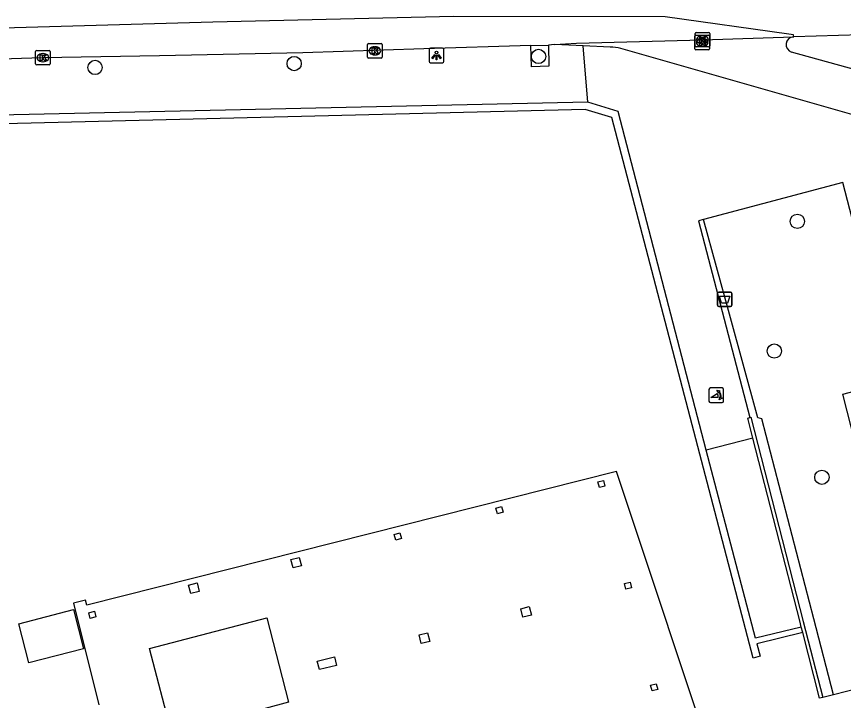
# Model space of a CAD drawing. Extents: x 160806 to 161707, y 383697 to 384148.
# Drawn here: x 161392.9 to 161449.6, y 384070.3 to 384117.2 of the extents above; entities that cross this region are included whole.
import ezdxf

# ---------------------------------------------------------------- set-up
doc = ezdxf.new("R2010")
doc.units = 0
for name, color, linetype in [('IMGEO_Afvalbak', 7, 'Continuous'), ('IMGEO_Boom', 7, 'Continuous'), ('IMGEO_Fietspad_gesloten', 7, 'Continuous'), ('IMGEO_Groenvoorziening', 7, 'Continuous'), ('IMGEO_Haag', 7, 'Continuous'), ('IMGEO_Kolk', 7, 'Continuous'), ('IMGEO_Lichtpunt', 7, 'Continuous'), ('IMGEO_Muur', 7, 'Continuous'), ('IMGEO_Pand', 7, 'Continuous'), ('IMGEO_Pand_overbouw', 7, 'Continuous'), ('IMGEO_Poller', 7, 'Continuous'), ('IMGEO_Rijbaan_lokaal_gesloten', 7, 'Continuous'), ('IMGEO_Voetpad_gesloten', 7, 'Continuous'), ('IMGEO_Voetpad_op_trap', 7, 'Continuous'), ('IMGEO_Voetpad_open', 7, 'Continuous')]:
    doc.layers.add(name, color=color, linetype=linetype)

msp = doc.modelspace()

# ---------------------------------------------------------------- linework, layer by layer
at = {"layer": 'IMGEO_Afvalbak'}
for p, q in [((161440.938, 384097.394), (161440.938, 384098.194)), ((161440.938, 384098.194), (161440.938, 384097.394)), ((161441.038, 384098.294), (161441.828, 384098.294)), ((161441.828, 384098.294), (161441.038, 384098.294)), ((161441.928, 384098.194), (161441.928, 384097.394)), ((161441.928, 384097.394), (161441.928, 384098.194)), ((161441.828, 384097.294), (161441.038, 384097.294)), ((161441.038, 384097.294), (161441.828, 384097.294))]:
    msp.add_line(p, q, dxfattribs=at)
msp.add_lwpolyline([(161441.081, 384098.008), (161441.785, 384098.008), (161441.636, 384097.538), (161441.23, 384097.538), (161441.081, 384098.008)], dxfattribs=at)
for centre, start, end in [((161441.038, 384098.194), 90, 180), ((161441.038, 384098.194), 90, 180), ((161441.828, 384098.194), 0, 90), ((161441.828, 384098.194), 360, 90), ((161441.038, 384097.394), 180, 270), ((161441.038, 384097.394), 180, 270), ((161441.828, 384097.394), 270, 0), ((161441.828, 384097.394), 270, 0)]:
    msp.add_arc(centre, 0.1, start, end, dxfattribs=at)
at = {"layer": 'IMGEO_Boom'}
for centre in [(161428.694, 384114.424), (161398.324, 384113.67), (161411.96, 384113.938), (161446.418, 384103.131), (161444.84, 384094.249), (161448.098, 384085.607)]:
    msp.add_circle(centre, 0.489, dxfattribs=at)
at = {"layer": 'IMGEO_Fietspad_gesloten'}
for points in [[(161431.756, 384115.148), (161429.79, 384115.242)], [(161433.6, 384115.06), (161431.756, 384115.148)], [(161454.618, 384109.171), (161434.322, 384114.962)], [(161453.7, 384112.604), (161446.026, 384114.727)]]:
    msp.add_lwpolyline(points, dxfattribs=at)
for centre, radius, start, end in [((161446.181, 384115.239), 0.536, 93.4684, 253.131), ((161433.595, 384112.315), 2.745, 74.6432, 89.8973)]:
    msp.add_arc(centre, radius, start, end, dxfattribs=at)
at = {"layer": 'IMGEO_Groenvoorziening'}
msp.add_lwpolyline([(161451.589, 384071.326), (161451.571, 384071.399), (161448.884, 384070.717)], dxfattribs=at)
at = {"layer": 'IMGEO_Haag'}
for points in [[(161448.884, 384070.717), (161447.534, 384075.923), (161443.983, 384089.618), (161443.705, 384089.675), (161441.759, 384096.775), (161439.979, 384103.263)], [(161448.884, 384070.717), (161448.158, 384070.533)]]:
    msp.add_lwpolyline(points, dxfattribs=at)
at = {"layer": 'IMGEO_Kolk'}
for p, q in [((161439.416, 384115.148), (161439.416, 384116)), ((161439.475, 384115.883), (161440.327, 384115.883)), ((161439.491, 384116.074), (161440.343, 384116.074)), ((161439.904, 384115.854), (161439.929, 384115.854)), ((161440.417, 384116), (161440.417, 384115.148)), ((161417.057, 384115.312), (161417.909, 384115.312)), ((161439.4, 384114.957), (161439.4, 384115.809)), ((161439.888, 384115.663), (161439.913, 384115.663)), ((161439.927, 384115.294), (161439.902, 384115.294)), ((161440.401, 384115.809), (161440.401, 384114.957)), ((161394.254, 384113.915), (161394.254, 384114.767)), ((161394.329, 384114.841), (161395.181, 384114.841)), ((161395.255, 384114.767), (161395.255, 384113.915)), ((161416.982, 384114.386), (161416.982, 384115.238)), ((161417.47, 384115.092), (161417.495, 384115.092)), ((161417.983, 384115.238), (161417.983, 384114.386)), ((161440.327, 384114.883), (161439.475, 384114.883)), ((161440.343, 384115.074), (161439.491, 384115.074)), ((161439.911, 384115.103), (161439.886, 384115.103)), ((161394.742, 384114.621), (161394.767, 384114.621)), ((161417.909, 384114.312), (161417.057, 384114.312)), ((161417.493, 384114.532), (161417.468, 384114.532)), ((161395.181, 384113.841), (161394.329, 384113.841)), ((161394.765, 384114.061), (161394.74, 384114.061))]:
    msp.add_line(p, q, dxfattribs=at)
for points in [[(161439.416, 384115.148), (161439.416, 384116)], [(161439.475, 384115.883), (161440.327, 384115.883)], [(161439.491, 384116.074), (161440.343, 384116.074)], [(161440.417, 384116), (161440.417, 384115.148)], [(161417.057, 384115.312), (161417.909, 384115.312)], [(161439.4, 384114.957), (161439.4, 384115.809)], [(161439.721, 384115.583), (161439.844, 384115.583), (161439.844, 384115.432), (161439.974, 384115.583), (161440.138, 384115.583), (161439.992, 384115.432), (161440.145, 384115.183), (161439.993, 384115.183), (161439.908, 384115.347), (161439.844, 384115.28), (161439.844, 384115.183), (161439.721, 384115.183), (161439.721, 384115.583)], [(161439.737, 384115.774), (161439.86, 384115.774), (161439.86, 384115.623), (161439.99, 384115.774), (161440.154, 384115.774), (161440.008, 384115.623), (161440.161, 384115.374), (161440.009, 384115.374), (161439.924, 384115.538), (161439.86, 384115.471), (161439.86, 384115.374), (161439.737, 384115.374), (161439.737, 384115.774)], [(161440.401, 384115.809), (161440.401, 384114.957)], [(161394.254, 384113.915), (161394.254, 384114.767)], [(161394.329, 384114.841), (161395.181, 384114.841)], [(161395.255, 384114.767), (161395.255, 384113.915)], [(161416.982, 384114.386), (161416.982, 384115.238)], [(161417.303, 384115.012), (161417.426, 384115.012), (161417.426, 384114.861), (161417.556, 384115.012), (161417.72, 384115.012), (161417.574, 384114.861), (161417.727, 384114.612), (161417.575, 384114.612), (161417.49, 384114.776), (161417.426, 384114.709), (161417.426, 384114.612), (161417.303, 384114.612), (161417.303, 384115.012)], [(161417.983, 384115.238), (161417.983, 384114.386)], [(161440.327, 384114.883), (161439.475, 384114.883)], [(161440.343, 384115.074), (161439.491, 384115.074)], [(161394.575, 384114.541), (161394.698, 384114.541), (161394.698, 384114.39), (161394.828, 384114.541), (161394.992, 384114.541), (161394.846, 384114.39), (161394.999, 384114.141), (161394.847, 384114.141), (161394.762, 384114.305), (161394.698, 384114.238), (161394.698, 384114.141), (161394.575, 384114.141), (161394.575, 384114.541)], [(161417.909, 384114.312), (161417.057, 384114.312)], [(161395.181, 384113.841), (161394.329, 384113.841)]]:
    msp.add_lwpolyline(points, dxfattribs=at)
for centre, start, end in [((161439.477, 384115.807), 91.552, 178.448), ((161439.477, 384115.807), 91.552, 178.448), ((161439.493, 384115.998), 91.552, 178.448), ((161439.493, 384115.998), 91.552, 178.448), ((161440.325, 384115.807), 1.552, 88.448), ((161440.325, 384115.807), 1.552, 88.448), ((161440.341, 384115.998), 1.552, 88.448), ((161440.341, 384115.998), 1.552, 88.448), ((161417.059, 384115.236), 91.552, 178.448), ((161417.059, 384115.236), 91.552, 178.448), ((161417.907, 384115.236), 1.552, 88.448), ((161417.907, 384115.236), 1.552, 88.448), ((161394.331, 384114.765), 91.552, 178.448), ((161394.331, 384114.765), 91.552, 178.448), ((161395.179, 384114.765), 1.552, 88.448), ((161395.179, 384114.765), 1.552, 88.448), ((161439.477, 384114.959), 181.552, 268.448), ((161439.477, 384114.959), 181.552, 268.448), ((161439.493, 384115.15), 181.552, 268.448), ((161439.493, 384115.15), 181.552, 268.448), ((161440.325, 384114.959), 271.552, 358.448), ((161440.325, 384114.959), 271.552, 358.448), ((161440.341, 384115.15), 271.552, 358.448), ((161440.341, 384115.15), 271.552, 358.448), ((161417.059, 384114.388), 181.552, 268.448), ((161417.059, 384114.388), 181.552, 268.448), ((161417.907, 384114.388), 271.552, 358.448), ((161417.907, 384114.388), 271.552, 358.448), ((161394.331, 384113.917), 181.552, 268.448), ((161394.331, 384113.917), 181.552, 268.448), ((161395.179, 384113.917), 271.552, 358.448), ((161395.179, 384113.917), 271.552, 358.448)]:
    msp.add_arc(centre, 0.0765, start, end, dxfattribs=at)
for centre, major_axis, ratio, start_param, end_param in [((161439.903, 384115.574), (-0.387, 0.002), 0.722429, 4.712389, 7.853982), ((161439.928, 384115.574), (-0.39, 0.002), 0.717154, 1.570796, 4.712389), ((161439.887, 384115.383), (-0.387, 0.002), 0.722429, 4.712389, 7.853982), ((161439.912, 384115.383), (-0.39, 0.002), 0.717154, 1.570796, 4.712389), ((161417.469, 384114.812), (-0.387, 0.002), 0.722429, 4.712389, 7.853982), ((161417.494, 384114.812), (-0.39, 0.002), 0.717154, 1.570796, 4.712389), ((161394.741, 384114.341), (-0.387, 0.002), 0.722429, 4.712389, 7.853982), ((161394.766, 384114.341), (-0.39, 0.002), 0.717154, 1.570796, 4.712389)]:
    msp.add_ellipse(centre, major_axis=major_axis, ratio=ratio, start_param=start_param, end_param=end_param, dxfattribs=at)
at = {"layer": 'IMGEO_Lichtpunt'}
for p, q in [((161421.209, 384114.896), (161421.209, 384114.089)), ((161421.209, 384114.896), (161421.209, 384114.089)), ((161422.111, 384114.991), (161421.303, 384114.991)), ((161422.111, 384114.991), (161421.303, 384114.991)), ((161422.205, 384114.089), (161422.205, 384114.896)), ((161422.205, 384114.089), (161422.205, 384114.896)), ((161421.303, 384113.995), (161422.111, 384113.995)), ((161421.303, 384113.995), (161422.111, 384113.995))]:
    msp.add_line(p, q, dxfattribs=at)
for points in [[(161421.583, 384114.56), (161421.622, 384114.532), (161421.434, 384114.27), (161421.396, 384114.297), (161421.583, 384114.56)], [(161421.685, 384114.512), (161421.732, 384114.512), (161421.732, 384114.19), (161421.685, 384114.19), (161421.685, 384114.512)], [(161421.795, 384114.532), (161421.833, 384114.559), (161422.02, 384114.297), (161421.981, 384114.269), (161421.795, 384114.532)]]:
    msp.add_lwpolyline(points, dxfattribs=at)
msp.add_circle((161421.708, 384114.694), 0.0994, dxfattribs=at)
for centre, start, end in [((161421.303, 384114.896), 90, 180), ((161421.303, 384114.896), 90, 180), ((161422.111, 384114.896), 0, 90), ((161422.111, 384114.896), 0, 90), ((161421.303, 384114.089), 180, 270), ((161421.303, 384114.089), 180, 270), ((161422.111, 384114.089), 270, 0), ((161422.111, 384114.089), 270, 360)]:
    msp.add_arc(centre, 0.0946, start, end, dxfattribs=at)
at = {"layer": 'IMGEO_Muur'}
for points in [[(161432.066, 384111.288), (161378.269, 384110.102), (161353.71, 384109.286), (161339.937, 384108.977)], [(161446.782, 384074.966), (161443.637, 384074.211), (161443.872, 384073.346), (161443.387, 384073.222), (161433.705, 384110.238), (161431.88, 384110.786), (161340.245, 384108.543)], [(161440.182, 384087.457), (161434.136, 384110.646), (161432.066, 384111.288)], [(161443.376, 384088.28), (161443.023, 384089.661), (161443.155, 384089.695)], [(161443.155, 384089.695), (161443.236, 384089.716), (161446.812, 384075.736), (161448.158, 384070.533)], [(161446.685, 384075.344), (161446.598, 384075.68), (161443.376, 384088.28)], [(161446.685, 384075.344), (161443.54, 384074.579), (161440.182, 384087.457)], [(161446.782, 384074.966), (161446.685, 384075.344)], [(161448.158, 384070.533), (161447.94, 384070.478), (161446.782, 384074.966)]]:
    msp.add_lwpolyline(points, dxfattribs=at)
at = {"layer": 'IMGEO_Pand'}
for points in [[(161432.754, 384085.284), (161433.14, 384085.392), (161433.244, 384085.001), (161432.857, 384084.898), (161432.754, 384085.284)], [(161425.779, 384083.497), (161426.166, 384083.597), (161426.266, 384083.21), (161425.879, 384083.11), (161425.779, 384083.497)], [(161418.812, 384081.693), (161419.196, 384081.798), (161419.302, 384081.411), (161418.915, 384081.307), (161418.812, 384081.693)], [(161411.73, 384079.975), (161412.311, 384080.124), (161412.46, 384079.543), (161411.879, 384079.394), (161411.73, 384079.975)], [(161404.732, 384078.221), (161405.313, 384078.371), (161405.463, 384077.79), (161404.882, 384077.64), (161404.732, 384078.221)], [(161434.57, 384078.334), (161434.957, 384078.435), (161435.058, 384078.047), (161434.671, 384077.947), (161434.57, 384078.334)], [(161397.896, 384076.332), (161398.284, 384076.432), (161398.383, 384076.045), (161397.996, 384075.945), (161397.896, 384076.332)], [(161427.473, 384076.607), (161428.054, 384076.756), (161428.204, 384076.174), (161427.622, 384076.025), (161427.473, 384076.607)], [(161402.061, 384073.889), (161410.078, 384075.985), (161411.569, 384070.2), (161403.576, 384068.034), (161402.061, 384073.889)], [(161420.518, 384074.807), (161421.1, 384074.952), (161421.245, 384074.37), (161420.662, 384074.225), (161420.518, 384074.807)], [(161413.543, 384073.017), (161414.712, 384073.308), (161414.857, 384072.725), (161413.692, 384072.436), (161413.543, 384073.017)], [(161436.371, 384071.367), (161436.758, 384071.467), (161436.859, 384071.08), (161436.472, 384070.979), (161436.371, 384071.367)]]:
    msp.add_lwpolyline(points, dxfattribs=at)
at = {"layer": 'IMGEO_Pand_overbouw'}
msp.add_lwpolyline([(161441.106, 384064.745), (161434.03, 384086.006), (161397.766, 384076.843), (161397.68, 384077.196), (161396.846, 384076.978), (161398.578, 384070.017)], dxfattribs=at)
at = {"layer": 'IMGEO_Poller'}
for p, q in [((161440.364, 384091.626), (161440.364, 384090.819)), ((161440.364, 384091.626), (161440.364, 384090.819)), ((161441.266, 384091.721), (161440.458, 384091.721)), ((161441.266, 384091.721), (161440.458, 384091.721)), ((161441.36, 384090.819), (161441.36, 384091.626)), ((161441.36, 384090.819), (161441.36, 384091.626)), ((161440.458, 384090.724), (161441.266, 384090.724)), ((161440.458, 384090.724), (161441.266, 384090.724))]:
    msp.add_line(p, q, dxfattribs=at)
for points in [[(161441.043, 384091.45), (161441.031, 384091.377), (161440.906, 384091.582)], [(161440.906, 384091.582), (161441.137, 384091.516), (161441.066, 384091.484)], [(161440.999, 384091.077), (161440.486, 384091.077), (161440.916, 384091.352)], [(161441.059, 384090.905), (161441.125, 384091.136), (161441.155, 384091.068)], [(161441.191, 384091.041), (161441.263, 384091.03), (161441.059, 384090.905)]]:
    msp.add_lwpolyline(points, dxfattribs=at)
for centre, radius, start, end in [((161440.458, 384091.626), 0.0946, 90, 180), ((161440.458, 384091.626), 0.0946, 90, 180), ((161441.266, 384091.626), 0.0946, 0, 90), ((161441.266, 384091.626), 0.0946, 0, 90), ((161440.671, 384091.127), 0.332, 351.3247, 42.4854), ((161440.685, 384091.137), 0.476, 351.7527, 41.1691), ((161440.685, 384091.137), 0.516, 349.3569, 42.2912), ((161440.458, 384090.819), 0.0946, 180, 270), ((161440.458, 384090.819), 0.0946, 180, 270), ((161441.266, 384090.819), 0.0946, 270, 0), ((161441.266, 384090.819), 0.0946, 270, 0)]:
    msp.add_arc(centre, radius, start, end, dxfattribs=at)
at = {"layer": 'IMGEO_Rijbaan_lokaal_gesloten'}
for points in [[(161446.173, 384115.775), (161446.154, 384115.908), (161445.833, 384115.947), (161437.367, 384117.127), (161422.889, 384117.158), (161406.393, 384116.776), (161391.177, 384116.341), (161379.764, 384116.123), (161372.727, 384115.933)], [(161454.015, 384115.968), (161450.765, 384115.909), (161446.173, 384115.775)], [(161429.79, 384115.242), (161431.294, 384115.336), (161439.917, 384115.574), (161446.149, 384115.774)], [(161446.149, 384115.774), (161446.173, 384115.775)], [(161428.175, 384115.173), (161420.828, 384114.943), (161412.541, 384114.668), (161402.739, 384114.468), (161394.707, 384114.341), (161383.418, 384113.963), (161372.09, 384113.647), (161360.425, 384113.454), (161349.937, 384113.134), (161339.944, 384112.961)], [(161428.175, 384115.173), (161429.374, 384115.2)], [(161429.79, 384115.242), (161429.374, 384115.2)]]:
    msp.add_lwpolyline(points, dxfattribs=at)
at = {"layer": 'IMGEO_Voetpad_gesloten'}
msp.add_lwpolyline([(161443.376, 384088.28), (161440.182, 384087.457)], dxfattribs=at)
at = {"layer": 'IMGEO_Voetpad_op_trap'}
msp.add_lwpolyline([(161393.1, 384075.579), (161396.847, 384076.545), (161397.54, 384073.858), (161393.792, 384072.892), (161393.1, 384075.579)], dxfattribs=at)
at = {"layer": 'IMGEO_Voetpad_open'}
for points in [[(161429.374, 384115.2), (161429.407, 384113.75), (161428.207, 384113.723), (161428.175, 384115.173)], [(161432.066, 384111.288), (161431.756, 384115.148)], [(161451.589, 384071.326), (161454.442, 384072.066), (161449.52, 384091.303), (161453.037, 384092.237), (161449.526, 384105.786), (161439.979, 384103.263)], [(161439.979, 384103.263), (161439.647, 384103.175), (161443.155, 384089.695)]]:
    msp.add_lwpolyline(points, dxfattribs=at)

doc.saveas('drawing.dxf')
